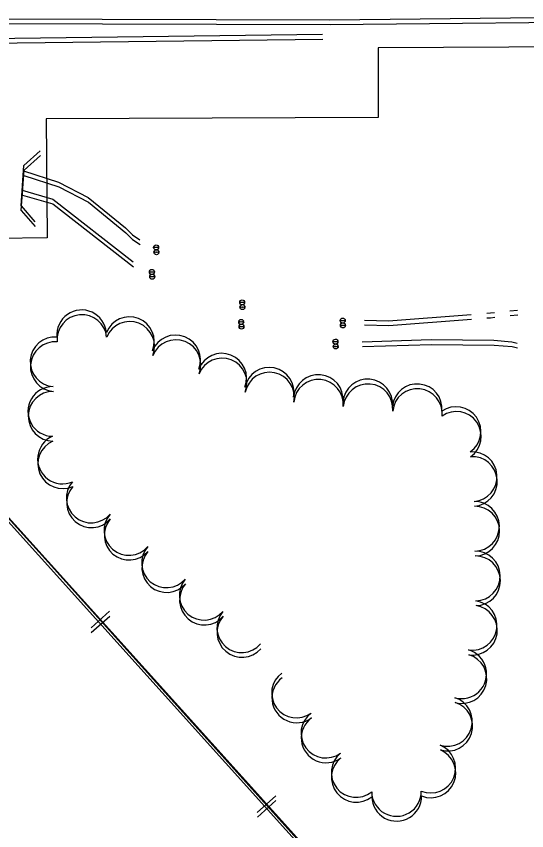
# Model space of a CAD drawing. Extents: x -25029 to 2274964, y -81170 to 687028.
# Drawn here: x 13892.9 to 14098.5, y -65668.8 to -65341 of the extents above; entities that cross this region are included whole.
import ezdxf

# ---------------------------------------------------------------- set-up
doc = ezdxf.new("R2010")
doc.units = 0
for name, color, linetype in [('81911BEA - RW_X_Fee_RW', 7, 'Continuous'), ('BRIDGE', 7, 'Continuous'), ('CULVERT', 7, 'Continuous'), ('RD_X_RR_1', 7, 'Continuous'), ('ROAD', 7, 'Continuous'), ('RR', 7, 'Continuous'), ('TREES', 7, 'Continuous'), ('WATER', 7, 'Continuous')]:
    doc.layers.add(name, color=color, linetype=linetype)

msp = doc.modelspace()

# ---------------------------------------------------------------- linework, layer by layer
at = {"layer": '81911BEA - RW_X_Fee_RW'}
for p, q in [((14038.66, -65353.66), (14038.72, -65381.66)), ((14038.72, -65381.66), (13904.91, -65382.21)), ((13904.91, -65382.21), (13905.4, -65430.21)), ((13905.4, -65430.21), (13845.39, -65430.79))]:
    msp.add_line(p, q, dxfattribs=at)
msp.add_lwpolyline([(14528.6, -65351.39), (14196.48, -65352.92), (14038.66, -65353.66)], dxfattribs=at)
at = {"layer": 'BRIDGE'}
for points in [[(13151.64, -65350.49), (13278.09, -65351.58), (13485.34, -65351.23), (13745.66, -65351.15), (13881.9, -65349.93), (14016.29, -65348.19)], [(13151.77, -65352.31), (13278.22, -65353.42), (13485.47, -65353.09), (13745.79, -65353.04), (13882.03, -65351.84), (14016.42, -65350.12)]]:
    msp.add_lwpolyline(points, dxfattribs=at)
at = {"layer": 'CULVERT'}
for p, q in [((13895.95, -65401.03), (13902.51, -65395.16)), ((13896.07, -65402.94), (13902.63, -65397.07)), ((13894.84, -65417.3), (13895.95, -65401.03)), ((13894.96, -65419.21), (13896.07, -65402.94)), ((13894.84, -65417.3), (13900.39, -65423.66)), ((13894.96, -65419.21), (13900.51, -65425.57))]:
    msp.add_line(p, q, dxfattribs=at)
at = {"layer": 'RD_X_RR_1'}
msp.add_lwpolyline([(14115.8, -65793.21), (14062.6, -65734.19), (14009.74, -65676.26), (13955.2, -65615.74), (13904.69, -65559.46), (13799.37, -65443.46), (13756.33, -65395.31), (13714.51, -65348.39)], dxfattribs=at)
at = {"layer": 'ROAD'}
for points in [[(13881.58, -65342.01), (14019.25, -65342.38), (14152.56, -65340.98)], [(13881.71, -65343.92), (14019.38, -65344.31), (14152.69, -65342.92)]]:
    msp.add_lwpolyline(points, dxfattribs=at)
at = {"layer": 'RR'}
for p, q in [((13923.04, -65587.19), (13930.47, -65580.49)), ((13923.14, -65589.11), (13930.57, -65582.41)), ((13990.02, -65661.45), (13997.45, -65654.75)), ((13990.11, -65663.37), (13997.54, -65656.68))]:
    msp.add_line(p, q, dxfattribs=at)
for points in [[(13826.29, -65472.46), (14076.74, -65750.13), (14304.8, -66002.33), (14582.94, -66309.66), (14853.98, -66609.23), (15003.77, -66777.97), (15044.98, -66826.17), (15085.86, -66877.19), (15120.25, -66921.33), (15161.85, -66977.65), (15238.3, -67088.41), (15251.73, -67108.38)], [(13826.4, -65474.36), (14076.82, -65752.07), (14304.85, -66004.29), (14582.95, -66311.66), (14853.95, -66611.26), (15003.72, -66780.02), (15044.93, -66828.22), (15085.8, -66879.25), (15120.18, -66923.39), (15161.78, -66979.72), (15238.21, -67090.49), (15251.64, -67110.46)]]:
    msp.add_lwpolyline(points, dxfattribs=at)
at = {"layer": 'TREES'}
for centre, radius, start, end in [((13919.28, -65469.19), 10, 5.3101, 185.3101), ((13919.38, -65471.11), 10, 5.3031, 185.3031), ((13938.53, -65471.95), 10, 338.4193, 158.4193), ((13938.64, -65473.87), 10, 338.4123, 158.4123), ((13908.54, -65480.09), 10, 85.5091, 265.5091), ((13957.13, -65479.3), 10, 338.4193, 158.4193), ((13957.24, -65481.23), 10, 338.4123, 158.4123), ((13908.64, -65482.01), 10, 85.5021, 265.5021), ((13975.73, -65486.66), 10, 338.4193, 158.4193), ((13975.83, -65488.59), 10, 338.4123, 158.4123), ((13994.83, -65492.33), 10, 348.4852, 168.4852), ((13994.93, -65494.26), 10, 348.4782, 168.4782), ((14014.58, -65495.24), 10, 354.7949, 174.7949), ((14014.69, -65497.17), 10, 354.7879, 174.7879), ((14034.5, -65497.05), 10, 354.7949, 174.7949), ((13907.64, -65500.06), 10, 89.3562, 269.3562), ((14034.6, -65498.98), 10, 354.7879, 174.7879), ((14054.41, -65498.96), 10, 354.2485, 174.2485), ((14054.51, -65500.9), 10, 354.2415, 174.2415), ((13907.74, -65501.98), 10, 89.3492, 269.3492), ((14070.09, -65508.15), 10, 304.9825, 124.9825), ((14070.19, -65510.09), 10, 304.9755, 124.9755), ((13911.54, -65519.21), 10, 113.6642, 293.6642), ((13911.64, -65521.13), 10, 113.6572, 293.6572), ((14076.58, -65526.32), 10, 274.3481, 94.3481), ((14076.68, -65528.26), 10, 274.3411, 94.3411), ((13923.13, -65534.9), 10, 139.2509, 319.2509), ((13923.23, -65536.82), 10, 139.2439, 319.2439), ((14077.51, -65546.29), 10, 270.9656, 90.9656), ((14077.61, -65548.23), 10, 270.9586, 90.9586), ((13938.28, -65547.96), 10, 139.2509, 319.2509), ((13938.38, -65549.88), 10, 139.2439, 319.2439), ((13953.43, -65561.01), 10, 139.2509, 319.2509), ((13953.53, -65562.94), 10, 139.2439, 319.2439), ((14077.85, -65566.29), 10, 270.9656, 90.9656), ((14077.94, -65568.23), 10, 270.9586, 90.9586), ((13968.59, -65574.07), 10, 139.2509, 319.2509), ((13968.68, -65575.99), 10, 139.2439, 319.2439), ((14076.58, -65586.18), 10, 261.7379, 81.7379), ((14076.67, -65588.12), 10, 261.7309, 81.7309), ((13983.74, -65587.12), 10, 139.2509, 319.2509), ((13983.83, -65589.05), 10, 139.2439, 319.2439), ((14072.36, -65605.68), 10, 253.8596, 73.8596), ((14072.45, -65607.62), 10, 253.8526, 73.8526), ((14005.81, -65613.43), 10, 126.227, 306.227), ((13999.9, -65605.36), 0.000000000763, 126.2755, 306.2755), ((14005.9, -65615.36), 10, 126.22, 306.22), ((13999.99, -65607.29), 0.000000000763, 126.2685, 306.2685), ((14066.63, -65624.84), 10, 252.8426, 72.8426), ((14066.72, -65626.78), 10, 252.8356, 72.8356), ((14017.63, -65629.56), 10, 126.227, 306.227), ((14017.71, -65631.5), 10, 126.22, 306.22), ((14059.88, -65643.65), 10, 247.6544, 67.6544), ((14029.81, -65645.42), 10, 128.8472, 308.8472), ((14059.97, -65645.59), 10, 247.6474, 67.6474), ((14029.89, -65647.35), 10, 128.8402, 308.8402), ((14046.08, -65653.05), 10, 180.8911, 0.8911), ((14046.16, -65654.99), 10, 180.8841, 0.8841)]:
    msp.add_arc(centre, radius, start, end, dxfattribs=at)
at = {"layer": 'WATER'}
for p, q in [((14094.84, -65459.37), (14091.74, -65459.69)), ((14094.95, -65461.31), (14091.85, -65461.63))]:
    msp.add_line(p, q, dxfattribs=at)
for points in [[(13895.81, -65403.13), (13909.96, -65407.76), (13921.92, -65413.9), (13936.95, -65426.19), (13939.68, -65428.92), (13942.71, -65430.93)], [(13895.93, -65405.04), (13910.08, -65409.67), (13922.04, -65415.82), (13937.07, -65428.11), (13939.8, -65430.84), (13942.83, -65432.85)], [(13895.26, -65411.04), (13907.59, -65414.6), (13940.05, -65439.86)], [(13895.38, -65412.95), (13907.71, -65416.51), (13940.17, -65441.78)], [(14076.17, -65461.1), (14042.89, -65463.67), (14033.13, -65463.38)], [(14085.52, -65460.33), (14083.9, -65460.5), (14082.41, -65460.62)], [(14076.28, -65463.04), (14043, -65465.6), (14033.24, -65465.31)], [(14085.63, -65462.27), (14084.01, -65462.44), (14082.52, -65462.56)], [(14032.27, -65471.98), (14060.1, -65471.12), (14085.34, -65471.4), (14092.51, -65471.97), (14094.65, -65472.57)], [(14032.38, -65473.91), (14060.21, -65473.05), (14085.45, -65473.34), (14092.62, -65473.91), (14094.76, -65474.51)]]:
    msp.add_lwpolyline(points, dxfattribs=at)
for points in [[(13949.29, -65434.12), (13949.27, -65434.02), (13949.26, -65434.02), (13949.26, -65434.01), (13949.25, -65434.01), (13949.25, -65434.01), (13949.24, -65434.02), (13949.24, -65434.02), (13949.22, -65434.12), (13948.26, -65433.94), (13948.31, -65433.66), (13948.52, -65433.33), (13948.85, -65433.1), (13949.24, -65433.02), (13949.63, -65433.09), (13949.96, -65433.31), (13950.18, -65433.64), (13950.24, -65433.93)], [(13949.22, -65433.93), (13949.24, -65434.03), (13949.24, -65434.04), (13949.25, -65434.04), (13949.25, -65434.04), (13949.26, -65434.04), (13949.26, -65434.04), (13949.27, -65434.03), (13949.29, -65433.94), (13950.24, -65434.12), (13950.19, -65434.39), (13949.98, -65434.73), (13949.65, -65434.95), (13949.26, -65435.04), (13948.87, -65434.96), (13948.54, -65434.74), (13948.32, -65434.42), (13948.26, -65434.12)], [(13949.41, -65436.04), (13949.39, -65435.94), (13949.38, -65435.94), (13949.38, -65435.93), (13949.37, -65435.93), (13949.37, -65435.93), (13949.36, -65435.94), (13949.36, -65435.94), (13949.34, -65436.04), (13948.38, -65435.86), (13948.43, -65435.58), (13948.64, -65435.25), (13948.97, -65435.02), (13949.36, -65434.94), (13949.75, -65435.01), (13950.08, -65435.23), (13950.3, -65435.56), (13950.36, -65435.85)], [(13949.34, -65435.85), (13949.36, -65435.95), (13949.36, -65435.96), (13949.37, -65435.96), (13949.37, -65435.96), (13949.38, -65435.96), (13949.38, -65435.96), (13949.39, -65435.95), (13949.41, -65435.86), (13950.36, -65436.04), (13950.31, -65436.31), (13950.1, -65436.65), (13949.77, -65436.87), (13949.38, -65436.96), (13948.99, -65436.88), (13948.66, -65436.66), (13948.44, -65436.34), (13948.38, -65436.04)], [(13947.61, -65443.99), (13947.58, -65443.88), (13947.58, -65443.88), (13947.58, -65443.87), (13947.57, -65443.87), (13947.56, -65443.88), (13947.56, -65443.88), (13947.55, -65443.89), (13947.54, -65443.98), (13946.58, -65443.8), (13946.63, -65443.52), (13946.84, -65443.19), (13947.17, -65442.96), (13947.56, -65442.88), (13947.95, -65442.95), (13948.28, -65443.17), (13948.5, -65443.5), (13948.56, -65443.79)], [(13947.54, -65443.79), (13947.56, -65443.9), (13947.56, -65443.9), (13947.57, -65443.9), (13947.57, -65443.9), (13947.58, -65443.9), (13947.58, -65443.9), (13947.59, -65443.89), (13947.6, -65443.8), (13948.56, -65443.98), (13948.51, -65444.26), (13948.3, -65444.59), (13947.97, -65444.82), (13947.58, -65444.9), (13947.19, -65444.83), (13946.86, -65444.61), (13946.64, -65444.28), (13946.58, -65443.99)], [(13947.73, -65445.91), (13947.7, -65445.8), (13947.7, -65445.8), (13947.7, -65445.79), (13947.69, -65445.79), (13947.68, -65445.8), (13947.68, -65445.8), (13947.67, -65445.81), (13947.66, -65445.9), (13946.7, -65445.72), (13946.75, -65445.44), (13946.96, -65445.11), (13947.29, -65444.88), (13947.68, -65444.8), (13948.07, -65444.87), (13948.4, -65445.09), (13948.62, -65445.42), (13948.68, -65445.71)], [(13947.66, -65445.71), (13947.68, -65445.82), (13947.68, -65445.82), (13947.69, -65445.82), (13947.69, -65445.82), (13947.7, -65445.82), (13947.7, -65445.82), (13947.71, -65445.81), (13947.72, -65445.72), (13948.68, -65445.9), (13948.63, -65446.18), (13948.42, -65446.51), (13948.09, -65446.74), (13947.7, -65446.82), (13947.31, -65446.75), (13946.98, -65446.53), (13946.76, -65446.2), (13946.7, -65445.91)], [(13983.94, -65456.24), (13983.92, -65456.13), (13983.92, -65456.13), (13983.91, -65456.13), (13983.91, -65456.12), (13983.9, -65456.13), (13983.9, -65456.13), (13983.89, -65456.14), (13983.87, -65456.23), (13982.92, -65456.05), (13982.97, -65455.77), (13983.18, -65455.44), (13983.51, -65455.21), (13983.9, -65455.13), (13984.29, -65455.2), (13984.62, -65455.42), (13984.84, -65455.75), (13984.9, -65456.04)], [(13983.87, -65456.04), (13983.89, -65456.15), (13983.9, -65456.15), (13983.9, -65456.15), (13983.91, -65456.15), (13983.91, -65456.15), (13983.92, -65456.15), (13983.92, -65456.14), (13983.94, -65456.05), (13984.9, -65456.23), (13984.85, -65456.51), (13984.63, -65456.84), (13984.31, -65457.07), (13983.92, -65457.15), (13983.53, -65457.08), (13983.2, -65456.86), (13982.98, -65456.53), (13982.92, -65456.24)], [(13984.05, -65458.16), (13984.03, -65458.05), (13984.03, -65458.05), (13984.02, -65458.05), (13984.02, -65458.04), (13984.01, -65458.05), (13984.01, -65458.05), (13984, -65458.06), (13983.98, -65458.15), (13983.03, -65457.97), (13983.08, -65457.69), (13983.29, -65457.36), (13983.62, -65457.13), (13984.01, -65457.05), (13984.4, -65457.12), (13984.73, -65457.34), (13984.95, -65457.67), (13985.01, -65457.96)], [(13983.98, -65457.96), (13984, -65458.07), (13984.01, -65458.07), (13984.01, -65458.07), (13984.02, -65458.07), (13984.02, -65458.07), (13984.03, -65458.07), (13984.03, -65458.06), (13984.05, -65457.97), (13985.01, -65458.15), (13984.96, -65458.43), (13984.74, -65458.76), (13984.42, -65458.99), (13984.03, -65459.07), (13983.64, -65459), (13983.31, -65458.78), (13983.09, -65458.45), (13983.03, -65458.16)], [(13983.57, -65464.1), (13983.55, -65463.99), (13983.54, -65463.99), (13983.54, -65463.99), (13983.53, -65463.99), (13983.53, -65463.99), (13983.52, -65463.99), (13983.52, -65464), (13983.5, -65464.09), (13982.54, -65463.91), (13982.6, -65463.63), (13982.81, -65463.3), (13983.13, -65463.07), (13983.52, -65462.99), (13983.91, -65463.06), (13984.24, -65463.28), (13984.47, -65463.61), (13984.52, -65463.9)], [(13983.5, -65463.9), (13983.52, -65464.01), (13983.52, -65464.01), (13983.53, -65464.01), (13983.53, -65464.02), (13983.54, -65464.01), (13983.55, -65464.01), (13983.55, -65464), (13983.57, -65463.91), (13984.53, -65464.09), (13984.47, -65464.37), (13984.26, -65464.7), (13983.93, -65464.93), (13983.55, -65465.01), (13983.16, -65464.94), (13982.82, -65464.72), (13982.6, -65464.39), (13982.54, -65464.1)], [(14024.45, -65463.57), (14024.43, -65463.47), (14024.43, -65463.46), (14024.42, -65463.46), (14024.42, -65463.46), (14024.41, -65463.46), (14024.4, -65463.46), (14024.4, -65463.47), (14024.38, -65463.56), (14023.42, -65463.38), (14023.48, -65463.1), (14023.69, -65462.77), (14024.02, -65462.55), (14024.4, -65462.46), (14024.79, -65462.54), (14025.13, -65462.75), (14025.35, -65463.08), (14025.41, -65463.38)], [(14024.38, -65463.38), (14024.4, -65463.48), (14024.41, -65463.48), (14024.41, -65463.49), (14024.42, -65463.49), (14024.42, -65463.49), (14024.43, -65463.48), (14024.43, -65463.48), (14024.45, -65463.38), (14025.41, -65463.56), (14025.36, -65463.84), (14025.14, -65464.17), (14024.82, -65464.4), (14024.43, -65464.48), (14024.04, -65464.41), (14023.71, -65464.19), (14023.48, -65463.86), (14023.43, -65463.57)], [(14024.56, -65465.5), (14024.54, -65465.4), (14024.54, -65465.39), (14024.53, -65465.39), (14024.53, -65465.39), (14024.52, -65465.39), (14024.51, -65465.39), (14024.51, -65465.4), (14024.49, -65465.49), (14023.53, -65465.31), (14023.59, -65465.03), (14023.8, -65464.7), (14024.13, -65464.48), (14024.51, -65464.39), (14024.9, -65464.47), (14025.24, -65464.68), (14025.46, -65465.01), (14025.52, -65465.31)], [(13983.68, -65466.02), (13983.66, -65465.91), (13983.65, -65465.91), (13983.65, -65465.91), (13983.64, -65465.91), (13983.64, -65465.91), (13983.63, -65465.91), (13983.63, -65465.92), (13983.61, -65466.01), (13982.65, -65465.83), (13982.71, -65465.55), (13982.92, -65465.22), (13983.24, -65464.99), (13983.63, -65464.91), (13984.02, -65464.98), (13984.35, -65465.2), (13984.58, -65465.53), (13984.63, -65465.82)], [(13983.61, -65465.82), (13983.63, -65465.93), (13983.63, -65465.93), (13983.64, -65465.93), (13983.64, -65465.94), (13983.65, -65465.93), (13983.66, -65465.93), (13983.66, -65465.92), (13983.68, -65465.83), (13984.64, -65466.01), (13984.58, -65466.29), (13984.37, -65466.62), (13984.04, -65466.85), (13983.66, -65466.93), (13983.27, -65466.86), (13982.93, -65466.64), (13982.71, -65466.31), (13982.65, -65466.02)], [(14024.49, -65465.31), (14024.51, -65465.41), (14024.52, -65465.41), (14024.52, -65465.42), (14024.53, -65465.42), (14024.53, -65465.42), (14024.54, -65465.41), (14024.54, -65465.41), (14024.56, -65465.31), (14025.52, -65465.49), (14025.47, -65465.77), (14025.25, -65466.1), (14024.93, -65466.33), (14024.54, -65466.41), (14024.15, -65466.34), (14023.82, -65466.12), (14023.59, -65465.79), (14023.54, -65465.5)], [(14021.51, -65472.06), (14021.49, -65471.96), (14021.48, -65471.95), (14021.48, -65471.95), (14021.47, -65471.95), (14021.47, -65471.95), (14021.46, -65471.95), (14021.46, -65471.96), (14021.44, -65472.05), (14020.48, -65471.87), (14020.53, -65471.59), (14020.75, -65471.26), (14021.07, -65471.03), (14021.46, -65470.95), (14021.85, -65471.02), (14022.18, -65471.24), (14022.4, -65471.57), (14022.46, -65471.87)], [(14021.44, -65471.87), (14021.46, -65471.97), (14021.46, -65471.97), (14021.47, -65471.98), (14021.47, -65471.98), (14021.48, -65471.98), (14021.48, -65471.97), (14021.49, -65471.96), (14021.51, -65471.87), (14022.46, -65472.05), (14022.41, -65472.33), (14022.2, -65472.66), (14021.87, -65472.89), (14021.49, -65472.97), (14021.1, -65472.9), (14020.76, -65472.68), (14020.54, -65472.35), (14020.48, -65472.06)], [(14021.62, -65473.99), (14021.6, -65473.89), (14021.59, -65473.88), (14021.59, -65473.88), (14021.58, -65473.88), (14021.58, -65473.88), (14021.57, -65473.88), (14021.57, -65473.89), (14021.55, -65473.98), (14020.59, -65473.8), (14020.64, -65473.52), (14020.86, -65473.19), (14021.18, -65472.96), (14021.57, -65472.88), (14021.96, -65472.95), (14022.29, -65473.17), (14022.51, -65473.5), (14022.57, -65473.8)], [(14021.55, -65473.8), (14021.57, -65473.9), (14021.57, -65473.9), (14021.58, -65473.91), (14021.58, -65473.91), (14021.59, -65473.91), (14021.59, -65473.9), (14021.6, -65473.89), (14021.62, -65473.8), (14022.57, -65473.98), (14022.52, -65474.26), (14022.31, -65474.59), (14021.98, -65474.82), (14021.6, -65474.9), (14021.21, -65474.83), (14020.87, -65474.61), (14020.65, -65474.28), (14020.59, -65473.99)]]:
    msp.add_lwpolyline(points, close=True, dxfattribs=at)

doc.saveas('drawing.dxf')
